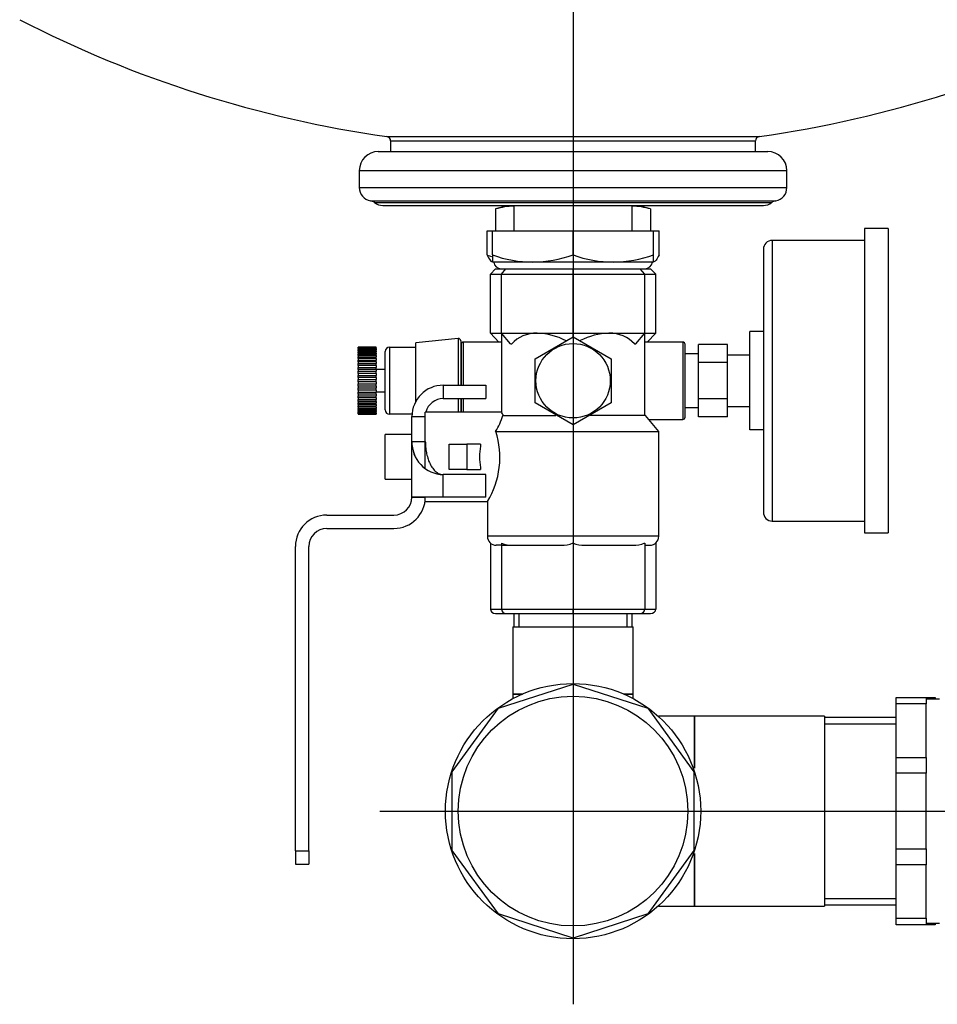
# Model space of a CAD drawing. Extents: x -132501 to 411300, y -42818 to 427495.
# Tile 321 of 330: x 250409 to 250614, y 242966 to 243186. Entities that reach past the tile are written whole.
import ezdxf

# ---------------------------------------------------------------- set-up
doc = ezdxf.new("R2010")
doc.units = 0
doc.header["$LTSCALE"] = 50
doc.linetypes.add('CENTER2', pattern=[28.575, 19.05, -3.175, 3.175, -3.175])
for name, color, linetype in [('00GW7692_-_REDUZ', 7, 'CONTINUOUS'), ('00ID6685_KAPPE-6', 7, 'CONTINUOUS'), ('405801_-_FT_STUT', 7, 'CONTINUOUS'), ('6KT-MUTTER', 7, 'CONTINUOUS'), ('91040265_-_FT_ST', 7, 'CONTINUOUS'), ('91045013_-_FT_RO', 7, 'CONTINUOUS'), ('91071148', 7, 'CONTINUOUS'), ('96871164_DD_18_P', 7, 'CONTINUOUS'), ('97823497_-_HAHN-', 7, 'CONTINUOUS'), ('97823500_-_VENTI', 7, 'CONTINUOUS'), ('97823502_-_STOPF', 7, 'CONTINUOUS'), ('__DEFILE04.EMEA.', 7, 'CONTINUOUS'), ('Default', 7, 'CONTINUOUS'), ('DICHTUNG', 7, 'CONTINUOUS'), ('HEBEL_KUGELHAHN_', 7, 'CONTINUOUS'), ('KÖRPER_KUGELHAHN', 7, 'CONTINUOUS')]:
    doc.layers.add(name, color=color, linetype=linetype)

# ---------------------------------------------------------------- blocks, each defined once
blk = doc.blocks.new('SEANNOT_GROUP3')
at = {"layer": 'Default', "color": 7, "linetype": 'CENTER2'}
blk.add_line((213.283, 222.446), (213.283, 167.581), dxfattribs=at)
blk = doc.blocks.new('SEANNOT_GROUP4')
at = {"layer": 'Default', "color": 7, "linetype": 'CENTER2'}
blk.add_line((208.968, 171.896), (280.868, 171.896), dxfattribs=at)
blk = doc.blocks.new('SE2')
at = {"layer": '00GW7692_-_REDUZ', "color": 7, "linetype": 'Continuous'}
for p, q in [((211.783, 185.411), (211.551, 185.349)), ((211.551, 185.349), (211.551, 184.861)), ((211.961, 185.411), (211.783, 185.411)), ((214.783, 185.411), (214.605, 185.411)), ((215.015, 185.349), (214.783, 185.411)), ((215.015, 185.349), (215.015, 184.861))]:
    blk.add_line(p, q, dxfattribs=at)
for centre, start, end in [((211.984, 183.857), 90.847, 106.1853), ((214.582, 183.857), 73.8147, 89.1528)]:
    blk.add_arc(centre, 1.553, start, end, dxfattribs=at)
at = {"layer": '00ID6685_KAPPE-6', "color": 7, "linetype": 'Continuous'}
for p, q in [((211.615, 174.193), (213.283, 174.735)), ((213.283, 174.735), (214.952, 174.193)), ((210.583, 172.773), (211.615, 174.193)), ((214.952, 174.193), (215.983, 172.773)), ((210.583, 171.019), (210.583, 172.773)), ((215.983, 172.773), (215.983, 171.019)), ((211.615, 169.599), (210.583, 171.019)), ((215.983, 171.019), (214.952, 169.599)), ((213.283, 169.057), (211.615, 169.599)), ((214.952, 169.599), (213.283, 169.057))]:
    blk.add_line(p, q, dxfattribs=at)
for radius in [2.85, 2.565]:
    blk.add_circle((213.283, 171.896), radius, dxfattribs=at)
at = {"layer": '405801_-_FT_STUT', "color": 7, "linetype": 'Continuous'}
for p, q in [((211.961, 176.311), (211.961, 176.011)), ((212.078, 176.011), (212.078, 176.311)), ((214.489, 176.011), (214.489, 176.311)), ((214.605, 176.011), (214.605, 176.311)), ((211.938, 176.011), (214.628, 176.011)), ((211.938, 176.011), (211.938, 174.511)), ((214.628, 174.511), (214.628, 176.011)), ((211.938, 174.511), (212.15, 174.511)), ((214.417, 174.511), (214.628, 174.511))]:
    blk.add_line(p, q, dxfattribs=at)
at = {"layer": '6KT-MUTTER', "color": 7, "linetype": 'Continuous'}
for p, q in [((211.483, 184.861), (213.283, 184.861)), ((211.483, 184.322), (211.483, 184.861)), ((213.283, 184.861), (215.083, 184.861)), ((213.283, 184.322), (213.283, 184.861)), ((215.083, 184.322), (215.083, 184.861)), ((211.483, 184.322), (211.483, 184.161)), ((212.383, 184.161), (211.483, 184.161)), ((214.183, 184.161), (212.383, 184.161)), ((215.083, 184.161), (214.183, 184.161)), ((215.083, 184.161), (215.083, 184.322))]:
    blk.add_line(p, q, dxfattribs=at)
for centre, radius, start, end in [((212.415, 186.936), 2.776, 250.3927, 269.3512), ((212.344, 186.978), 2.818, 270.7917, 289.4644), ((214.215, 186.936), 2.776, 250.3927, 269.3512), ((214.144, 186.978), 2.818, 270.7917, 289.4644)]:
    blk.add_arc(centre, radius, start, end, dxfattribs=at)
at = {"layer": '91040265_-_FT_ST', "color": 7, "linetype": 'Continuous'}
for p, q in [((215.998, 174.016), (215.998, 172.858)), ((218.898, 174.016), (215.998, 174.016)), ((218.898, 174.016), (218.898, 169.776)), ((220.498, 173.991), (218.898, 173.991)), ((218.898, 173.844), (220.498, 173.844)), ((215.998, 170.948), (215.998, 169.776)), ((218.898, 169.948), (220.498, 169.948)), ((215.998, 169.776), (218.898, 169.776)), ((218.898, 169.8), (220.498, 169.8))]:
    blk.add_line(p, q, dxfattribs=at)
at = {"layer": '91045013_-_FT_RO', "color": 7, "linetype": 'Continuous'}
for p, q in [((212.15, 174.511), (211.938, 174.511)), ((211.938, 174.511), (211.938, 174.409)), ((214.628, 174.511), (214.417, 174.511)), ((214.628, 174.409), (214.628, 174.511)), ((215.998, 174.016), (215.188, 174.016)), ((215.998, 172.855), (215.998, 174.016)), ((215.998, 169.776), (215.998, 170.943)), ((215.188, 169.776), (215.998, 169.776))]:
    blk.add_line(p, q, dxfattribs=at)
at = {"layer": '91071148', "color": 7, "linetype": 'Continuous'}
for p, q in [((219.793, 184.911), (219.793, 178.111)), ((220.323, 184.911), (219.793, 184.911)), ((220.323, 184.911), (220.323, 178.111)), ((217.733, 184.646), (217.733, 178.376)), ((219.793, 184.646), (217.733, 184.646)), ((217.533, 184.446), (217.533, 178.576)), ((217.533, 182.611), (217.233, 182.611)), ((217.233, 180.411), (217.233, 182.611)), ((216.083, 181.915), (216.083, 182.319)), ((216.733, 182.319), (216.083, 182.319)), ((216.733, 181.915), (216.733, 182.319)), ((216.083, 182.111), (215.783, 182.111)), ((216.083, 181.107), (216.083, 181.915)), ((216.733, 181.915), (216.083, 181.915)), ((217.233, 182.086), (216.733, 182.086)), ((216.733, 181.107), (216.733, 181.915)), ((216.083, 180.703), (216.083, 181.107)), ((216.733, 181.107), (216.083, 181.107)), ((216.733, 180.703), (216.733, 181.107)), ((215.783, 180.911), (216.083, 180.911)), ((216.733, 180.936), (217.233, 180.936)), ((216.733, 180.703), (216.083, 180.703)), ((217.533, 180.411), (217.233, 180.411)), ((217.733, 178.376), (219.793, 178.376)), ((219.793, 178.111), (220.323, 178.111))]:
    blk.add_line(p, q, dxfattribs=at)
for centre, start, end in [((217.733, 184.446), 90, 180), ((217.733, 178.576), 180, 270)]:
    blk.add_arc(centre, 0.2, start, end, dxfattribs=at)
at = {"layer": '96871164_DD_18_P', "color": 7, "linetype": 'Continuous'}
for p, q in [((209.122, 186.968), (217.445, 186.968)), ((209.208, 186.868), (217.358, 186.868)), ((209.208, 186.868), (209.208, 186.631)), ((217.358, 186.631), (217.358, 186.868)), ((208.933, 186.631), (217.633, 186.631)), ((208.508, 186.206), (218.058, 186.206)), ((208.508, 186.206), (208.508, 185.826)), ((218.058, 185.826), (218.058, 186.206)), ((208.508, 185.826), (218.058, 185.826)), ((208.758, 185.53), (217.809, 185.53)), ((208.848, 185.49), (217.719, 185.49)), ((209.033, 185.426), (217.533, 185.426)), ((211.961, 185.426), (211.961, 184.861)), ((214.605, 184.861), (214.605, 185.426))]:
    blk.add_line(p, q, dxfattribs=at)
for centre, radius, start, end in [((212.736, 212.513), 25.8, 242.7494, 261.9467), ((213.831, 212.513), 25.8, 278.0533, 297.2506), ((209.108, 186.868), 0.1, 0, 82.3168), ((217.458, 186.868), 0.1, 97.6832, 180), ((208.933, 186.206), 0.425, 90, 180), ((217.633, 186.206), 0.425, 0, 90), ((208.808, 185.826), 0.3, 180, 260.2915), ((217.758, 185.826), 0.3, 279.7085, 0), ((208.724, 185.333), 0.2, 51.7835, 80.2915), ((209.033, 185.726), 0.3, 231.7835, 270), ((217.533, 185.726), 0.3, 270, 308.2165), ((217.843, 185.333), 0.2, 99.7085, 128.2165)]:
    blk.add_arc(centre, radius, start, end, dxfattribs=at)
at = {"layer": '97823497_-_HAHN-', "color": 7, "linetype": 'Continuous'}
for p, q in [((220.498, 174.29), (220.498, 174.437)), ((220.498, 174.437), (221.168, 174.437)), ((221.168, 174.437), (221.168, 174.29)), ((220.498, 173.095), (220.498, 174.29)), ((221.168, 174.29), (220.498, 174.29)), ((221.468, 174.396), (221.168, 174.396)), ((221.168, 173.095), (221.168, 174.29)), ((220.498, 172.741), (220.498, 173.095)), ((220.498, 173.095), (221.168, 173.095)), ((221.168, 173.095), (221.168, 172.741)), ((220.498, 171.051), (220.498, 172.741)), ((221.168, 172.741), (220.498, 172.741)), ((221.168, 171.051), (221.168, 172.741)), ((220.498, 170.697), (220.498, 171.051)), ((220.498, 171.051), (221.168, 171.051)), ((221.168, 171.051), (221.168, 170.697)), ((220.498, 169.502), (220.498, 170.697)), ((221.168, 170.697), (220.498, 170.697)), ((221.168, 169.502), (221.168, 170.697)), ((220.498, 169.355), (220.498, 169.502)), ((220.498, 169.502), (221.168, 169.502)), ((221.168, 169.502), (221.168, 169.355)), ((221.168, 169.396), (221.468, 169.396)), ((221.168, 169.355), (220.498, 169.355))]:
    blk.add_line(p, q, dxfattribs=at)
at = {"layer": '97823500_-_VENTI', "color": 7, "linetype": 'Continuous'}
for p, q in [((210.718, 182.455), (209.773, 182.361)), ((209.773, 182.261), (209.773, 182.361)), ((210.718, 182.455), (210.718, 181.411)), ((210.773, 182.406), (210.773, 181.411)), ((208.483, 182.257), (208.483, 182.261)), ((208.483, 182.261), (208.883, 182.261)), ((208.483, 182.261), (208.483, 182.261)), ((208.883, 182.261), (208.483, 182.261)), ((208.483, 182.257), (208.483, 182.252)), ((208.883, 182.257), (208.483, 182.257)), ((208.483, 182.243), (208.483, 182.252)), ((208.483, 182.252), (208.883, 182.252)), ((208.483, 182.243), (208.483, 182.232)), ((208.883, 182.243), (208.483, 182.243)), ((208.483, 182.216), (208.483, 182.232)), ((208.483, 182.232), (208.883, 182.232)), ((208.483, 182.216), (208.483, 182.2)), ((208.883, 182.216), (208.483, 182.216)), ((208.483, 182.179), (208.483, 182.2)), ((208.483, 182.2), (208.883, 182.2)), ((208.483, 182.179), (208.483, 182.157)), ((208.883, 182.179), (208.483, 182.179)), ((208.483, 182.13), (208.483, 182.157)), ((208.483, 182.157), (208.883, 182.157)), ((208.483, 182.13), (208.483, 182.104)), ((208.883, 182.13), (208.483, 182.13)), ((208.883, 182.257), (208.883, 182.261)), ((208.883, 182.261), (208.883, 182.261)), ((208.883, 182.257), (208.883, 182.252)), ((208.883, 182.243), (208.883, 182.252)), ((208.883, 182.243), (208.883, 182.232)), ((208.883, 182.216), (208.883, 182.232)), ((208.883, 182.216), (208.883, 182.2)), ((208.883, 182.179), (208.883, 182.2)), ((208.883, 182.179), (208.883, 182.157)), ((208.883, 182.13), (208.883, 182.157)), ((208.883, 182.13), (208.883, 182.104)), ((209.083, 180.861), (209.083, 182.161)), ((209.183, 182.261), (209.773, 182.261)), ((209.183, 182.261), (209.183, 180.761)), ((209.773, 181.027), (209.773, 182.261)), ((210.773, 182.261), (210.783, 182.261)), ((210.783, 182.261), (210.783, 181.411)), ((208.483, 182.073), (208.483, 182.104)), ((208.483, 182.104), (208.883, 182.104)), ((208.483, 182.073), (208.483, 182.042)), ((208.883, 182.073), (208.483, 182.073)), ((208.483, 182.006), (208.483, 182.042)), ((208.483, 182.042), (208.883, 182.042)), ((208.483, 182.006), (208.483, 181.972)), ((208.883, 182.006), (208.483, 182.006)), ((208.483, 181.931), (208.483, 181.972)), ((208.483, 181.972), (208.883, 181.972)), ((208.483, 181.931), (208.483, 181.894)), ((208.883, 181.931), (208.483, 181.931)), ((208.883, 182.073), (208.883, 182.104)), ((208.883, 182.073), (208.883, 182.042)), ((208.883, 182.006), (208.883, 182.042)), ((208.883, 182.006), (208.883, 181.972)), ((208.883, 181.931), (208.883, 181.972)), ((208.883, 181.931), (208.883, 181.894)), ((208.483, 181.85), (208.483, 181.894)), ((208.483, 181.894), (208.883, 181.894)), ((208.483, 181.85), (208.483, 181.81)), ((208.883, 181.85), (208.483, 181.85)), ((208.483, 181.764), (208.483, 181.81)), ((208.483, 181.81), (208.883, 181.81)), ((208.483, 181.764), (208.483, 181.722)), ((208.883, 181.764), (208.483, 181.764)), ((208.483, 181.673), (208.483, 181.722)), ((208.483, 181.722), (208.883, 181.722)), ((208.883, 181.85), (208.883, 181.894)), ((208.883, 181.85), (208.883, 181.81)), ((208.883, 181.764), (208.883, 181.81)), ((208.883, 181.764), (208.883, 181.722)), ((209.083, 181.761), (208.883, 181.761)), ((208.883, 181.673), (208.883, 181.722)), ((208.483, 181.673), (208.483, 181.63)), ((208.883, 181.673), (208.483, 181.673)), ((208.483, 181.58), (208.483, 181.63)), ((208.483, 181.63), (208.883, 181.63)), ((208.483, 181.58), (208.483, 181.536)), ((208.883, 181.58), (208.483, 181.58)), ((208.483, 181.486), (208.483, 181.536)), ((208.483, 181.536), (208.883, 181.536)), ((208.483, 181.486), (208.483, 181.442)), ((208.883, 181.486), (208.483, 181.486)), ((208.883, 181.673), (208.883, 181.63)), ((208.883, 181.58), (208.883, 181.63)), ((208.883, 181.58), (208.883, 181.536)), ((208.883, 181.486), (208.883, 181.536)), ((208.883, 181.486), (208.883, 181.442)), ((208.483, 181.392), (208.483, 181.442)), ((208.483, 181.442), (208.883, 181.442)), ((208.483, 181.392), (208.483, 181.349)), ((208.883, 181.392), (208.483, 181.392)), ((208.483, 181.3), (208.483, 181.349)), ((208.483, 181.349), (208.883, 181.349)), ((208.483, 181.3), (208.483, 181.258)), ((208.883, 181.3), (208.483, 181.3)), ((208.483, 181.212), (208.483, 181.258)), ((208.483, 181.258), (208.883, 181.258)), ((208.883, 181.392), (208.883, 181.442)), ((208.883, 181.392), (208.883, 181.349)), ((208.883, 181.3), (208.883, 181.349)), ((208.883, 181.3), (208.883, 181.258)), ((208.883, 181.261), (209.083, 181.261)), ((208.883, 181.212), (208.883, 181.258)), ((208.483, 181.212), (208.483, 181.172)), ((208.883, 181.212), (208.483, 181.212)), ((208.483, 181.128), (208.483, 181.172)), ((208.483, 181.172), (208.883, 181.172)), ((208.483, 181.128), (208.483, 181.091)), ((208.883, 181.128), (208.483, 181.128)), ((208.483, 181.05), (208.483, 181.091)), ((208.483, 181.091), (208.883, 181.091)), ((208.483, 181.05), (208.483, 181.016)), ((208.883, 181.05), (208.483, 181.05)), ((208.883, 181.212), (208.883, 181.172)), ((208.883, 181.128), (208.883, 181.172)), ((208.883, 181.128), (208.883, 181.091)), ((208.883, 181.05), (208.883, 181.091)), ((208.883, 181.05), (208.883, 181.016)), ((210.718, 181.111), (210.718, 180.811)), ((210.773, 181.111), (210.773, 180.811)), ((210.783, 181.111), (210.783, 180.811)), ((208.483, 180.98), (208.483, 181.016)), ((208.483, 181.016), (208.883, 181.016)), ((208.483, 180.98), (208.483, 180.949)), ((208.883, 180.98), (208.483, 180.98)), ((208.483, 180.917), (208.483, 180.949)), ((208.483, 180.949), (208.883, 180.949)), ((208.483, 180.917), (208.483, 180.891)), ((208.883, 180.917), (208.483, 180.917)), ((208.483, 180.865), (208.483, 180.891)), ((208.483, 180.891), (208.883, 180.891)), ((208.483, 180.865), (208.483, 180.843)), ((208.883, 180.865), (208.483, 180.865)), ((208.483, 180.822), (208.483, 180.843)), ((208.483, 180.843), (208.883, 180.843)), ((208.483, 180.822), (208.483, 180.806)), ((208.883, 180.822), (208.483, 180.822)), ((208.483, 180.79), (208.483, 180.806)), ((208.483, 180.806), (208.883, 180.806)), ((208.883, 180.98), (208.883, 181.016)), ((208.883, 180.98), (208.883, 180.949)), ((208.883, 180.917), (208.883, 180.949)), ((208.883, 180.917), (208.883, 180.891)), ((208.883, 180.865), (208.883, 180.891)), ((208.883, 180.865), (208.883, 180.843)), ((208.883, 180.822), (208.883, 180.843)), ((208.883, 180.822), (208.883, 180.806)), ((208.883, 180.79), (208.883, 180.806)), ((208.483, 180.79), (208.483, 180.779)), ((208.883, 180.79), (208.483, 180.79)), ((208.483, 180.77), (208.483, 180.779)), ((208.483, 180.779), (208.883, 180.779)), ((208.483, 180.77), (208.483, 180.764)), ((208.883, 180.77), (208.483, 180.77)), ((208.483, 180.761), (208.483, 180.764)), ((208.483, 180.764), (208.883, 180.764)), ((208.483, 180.761), (208.483, 180.761)), ((208.883, 180.761), (208.483, 180.761)), ((208.483, 180.761), (208.883, 180.761)), ((208.883, 180.79), (208.883, 180.779)), ((208.883, 180.77), (208.883, 180.779)), ((208.883, 180.77), (208.883, 180.764)), ((208.883, 180.761), (208.883, 180.764)), ((208.883, 180.761), (208.883, 180.761)), ((209.692, 180.761), (209.183, 180.761))]:
    blk.add_line(p, q, dxfattribs=at)
for centre, radius, start, end in [((210.723, 182.406), 0.05, 0, 95.7106), ((209.183, 182.161), 0.1, 90, 180), ((209.183, 180.861), 0.1, 180, 270)]:
    blk.add_arc(centre, radius, start, end, dxfattribs=at)
at = {"layer": '97823502_-_STOPF', "color": 7, "linetype": 'Continuous'}
for p, q in [((212.433, 182.002), (213.283, 182.492)), ((213.283, 182.492), (214.133, 182.002)), ((212.433, 181.02), (212.433, 182.002)), ((214.133, 182.002), (214.133, 181.02)), ((213.283, 180.529), (212.433, 181.02)), ((214.133, 181.02), (213.283, 180.529))]:
    blk.add_line(p, q, dxfattribs=at)
blk.add_circle((213.283, 181.511), 0.831, dxfattribs=at)
at = {"layer": '__DEFILE04.EMEA.', "color": 7, "linetype": 'Continuous'}
for p, q in [((211.363, 184.861), (211.483, 184.861)), ((211.363, 184.322), (211.363, 184.861)), ((215.083, 184.861), (215.203, 184.861)), ((215.203, 184.322), (215.203, 184.861)), ((221.168, 174.437), (221.368, 174.437)), ((221.368, 174.437), (221.368, 174.396)), ((221.368, 169.396), (221.368, 169.355)), ((221.368, 169.355), (221.168, 169.355))]:
    blk.add_line(p, q, dxfattribs=at)
blk.add_arc((212.219, 186.513), 2.352, 248.6813, 251.2933, dxfattribs=at)
for points in [[(211.363, 184.322), (211.386, 184.273), (211.408, 184.232), (211.453, 184.176), (211.476, 184.161), (211.499, 184.161)], [(215.203, 184.322), (215.181, 184.273), (215.159, 184.232), (215.114, 184.176), (215.091, 184.161), (215.068, 184.161)]]:
    blk.add_open_spline(points, degree=3, knots=[0, 0, 0, 0, 0.5, 0.5, 1, 1, 1, 1], dxfattribs=at)
at = {"layer": 'DICHTUNG', "color": 7, "linetype": 'Continuous'}
for p, q in [((211.683, 184.011), (211.783, 184.011)), ((212.051, 184.011), (213.016, 184.011)), ((213.551, 184.011), (214.516, 184.011)), ((214.783, 184.011), (214.883, 184.011))]:
    blk.add_line(p, q, dxfattribs=at)
for centre, start, end in [((211.683, 184.186), 188.2132, 270), ((214.883, 184.186), 270, 351.7868)]:
    blk.add_arc(centre, 0.175, start, end, dxfattribs=at)
at = {"layer": 'HEBEL_KUGELHAHN_', "color": 7, "linetype": 'Continuous'}
for p, q in [((210.383, 181.411), (211.333, 181.411)), ((210.383, 181.411), (210.383, 181.111)), ((211.333, 181.411), (211.333, 181.111)), ((210.383, 181.111), (211.333, 181.111)), ((209.683, 180.156), (209.683, 180.711)), ((209.683, 180.711), (209.983, 180.711)), ((209.683, 178.911), (209.683, 180.156)), ((209.683, 178.911), (209.683, 180.156)), ((209.683, 180.156), (209.983, 180.156)), ((209.983, 179.551), (209.983, 179.564)), ((210.383, 178.911), (210.383, 179.414)), ((210.383, 178.911), (210.383, 179.414)), ((211.333, 179.414), (210.383, 179.414)), ((211.333, 178.911), (211.333, 179.414)), ((210.383, 178.911), (209.683, 178.911)), ((209.683, 178.911), (209.983, 178.911)), ((210.383, 178.911), (209.683, 178.911)), ((209.683, 178.911), (209.691, 178.911)), ((211.333, 178.911), (210.383, 178.911)), ((211.333, 178.911), (210.383, 178.911)), ((207.783, 178.511), (209.283, 178.511)), ((207.783, 178.511), (209.283, 178.511)), ((207.783, 178.211), (209.283, 178.211)), ((207.783, 178.211), (209.283, 178.211)), ((207.083, 171.011), (207.083, 177.811)), ((207.083, 171.011), (207.083, 177.811)), ((207.383, 171.011), (207.383, 177.811)), ((207.383, 171.011), (207.383, 177.811)), ((207.083, 171.011), (207.383, 171.011)), ((207.083, 171.011), (207.383, 171.011)), ((207.083, 171.011), (207.083, 170.711)), ((207.383, 171.011), (207.383, 170.711)), ((207.083, 170.711), (207.383, 170.711))]:
    blk.add_line(p, q, dxfattribs=at)
for centre, radius, start, end in [((210.383, 180.711), 0.7, 90, 180), ((210.383, 180.711), 0.4, 90, 165.4794), ((210.404, 180.134), 0.721, 178.2718, 268.3618), ((210.404, 180.134), 0.721, 178.3006, 268.333), ((209.283, 178.911), 0.7, 270, 0), ((209.283, 178.911), 0.4, 270, 0), ((209.283, 178.911), 0.7, 270, 0), ((209.283, 178.911), 0.4, 270, 0), ((207.783, 177.811), 0.7, 90, 180), ((207.783, 177.811), 0.7, 90, 180), ((207.783, 177.811), 0.4, 90, 180), ((207.783, 177.811), 0.4, 90, 180)]:
    blk.add_arc(centre, radius, start, end, dxfattribs=at)
blk.add_open_spline([(209.983, 180.156), (209.983, 180.143), (209.984, 180.119), (209.985, 180.086), (209.987, 180.057), (209.99, 180.019), (209.996, 179.971), (210.009, 179.887), (210.033, 179.791), (210.074, 179.679), (210.119, 179.595), (210.164, 179.533), (210.202, 179.493), (210.243, 179.459), (210.28, 179.438), (210.311, 179.425), (210.335, 179.418), (210.359, 179.414), (210.375, 179.414), (210.383, 179.414)], degree=3, knots=[0, 0, 0, 0, 0.043581, 0.081286, 0.113117, 0.139072, 0.212336, 0.276848, 0.423165, 0.545532, 0.673836, 0.737002, 0.793805, 0.850536, 0.901683, 0.927326, 0.952084, 0.976215, 1, 1, 1, 1], dxfattribs=at)
at = {"layer": 'KÖRPER_KUGELHAHN', "color": 7, "linetype": 'Continuous'}
for p, q in [((211.551, 184.011), (211.436, 183.892)), ((211.436, 182.574), (211.436, 183.892)), ((211.436, 183.892), (211.683, 183.892)), ((211.551, 184.011), (211.683, 184.011)), ((211.683, 183.892), (211.783, 184.011)), ((211.683, 182.574), (211.683, 183.892)), ((211.683, 183.892), (213.283, 183.892)), ((211.783, 184.011), (213.283, 184.011)), ((213.283, 183.892), (213.283, 184.011)), ((213.283, 184.011), (214.783, 184.011)), ((213.283, 182.574), (213.283, 183.892)), ((213.283, 183.892), (214.883, 183.892)), ((214.883, 183.892), (214.783, 184.011)), ((214.883, 184.011), (215.015, 184.011)), ((214.883, 182.574), (214.883, 183.892)), ((214.883, 183.892), (215.131, 183.892)), ((215.131, 183.892), (215.015, 184.011)), ((215.131, 182.574), (215.131, 183.892)), ((211.436, 182.574), (211.683, 182.574)), ((211.628, 182.376), (211.436, 182.574)), ((211.683, 182.574), (212.483, 182.574)), ((211.883, 182.336), (211.683, 182.574)), ((211.683, 182.574), (211.683, 180.811)), ((212.483, 182.574), (213.283, 182.574)), ((213.283, 182.492), (213.283, 182.574)), ((213.283, 182.574), (214.083, 182.574)), ((214.083, 182.574), (214.883, 182.574)), ((214.683, 182.336), (214.883, 182.574)), ((214.883, 180.736), (214.883, 182.574)), ((214.883, 182.574), (215.131, 182.574)), ((214.939, 182.376), (215.131, 182.574)), ((210.833, 181.411), (210.833, 182.376)), ((211.628, 182.376), (210.833, 182.376)), ((215.733, 182.376), (214.939, 182.376)), ((215.733, 182.376), (215.733, 180.646)), ((210.783, 182.326), (210.783, 182.261)), ((211.883, 182.336), (211.913, 182.336)), ((214.654, 182.336), (214.683, 182.336)), ((215.783, 180.696), (215.783, 182.326)), ((210.833, 180.811), (210.833, 181.111)), ((209.983, 179.546), (209.983, 180.811)), ((211.683, 180.811), (209.983, 180.811)), ((211.714, 180.736), (212.899, 180.736)), ((214.898, 180.736), (213.668, 180.736)), ((215.198, 180.378), (214.898, 180.736)), ((214.974, 180.646), (215.733, 180.646)), ((211.554, 180.378), (215.198, 180.378)), ((215.198, 178.036), (215.198, 180.378)), ((209.083, 179.311), (209.083, 180.311)), ((209.683, 180.311), (209.083, 180.311)), ((210.513, 179.526), (210.513, 180.096)), ((210.513, 180.096), (210.913, 180.096)), ((211.213, 180.096), (210.913, 180.096)), ((210.913, 180.096), (210.913, 179.526)), ((211.213, 180.096), (211.213, 180.048)), ((210.913, 179.526), (210.513, 179.526)), ((210.913, 179.526), (211.213, 179.526)), ((211.213, 179.574), (211.213, 179.526)), ((209.083, 179.311), (209.683, 179.311)), ((209.983, 178.811), (209.983, 178.911)), ((209.983, 178.811), (211.368, 178.811)), ((211.368, 178.811), (211.368, 178.036)), ((215.198, 178.036), (211.368, 178.036)), ((211.436, 177.886), (211.436, 176.411)), ((211.683, 177.836), (211.568, 177.836)), ((211.683, 177.886), (211.683, 176.411)), ((211.683, 177.836), (211.949, 177.836)), ((211.949, 177.836), (213.018, 177.836)), ((213.283, 177.886), (213.283, 176.411)), ((213.549, 177.836), (214.618, 177.836)), ((214.883, 177.886), (214.883, 176.411)), ((214.883, 177.836), (214.998, 177.836)), ((215.131, 177.886), (215.131, 176.411)), ((211.436, 176.411), (211.683, 176.411)), ((211.683, 176.411), (213.283, 176.411)), ((213.283, 176.411), (214.883, 176.411)), ((213.283, 176.311), (213.283, 176.411)), ((214.883, 176.411), (215.131, 176.411)), ((211.551, 176.311), (211.783, 176.311)), ((211.783, 176.311), (213.283, 176.311)), ((213.283, 176.311), (214.783, 176.311)), ((214.783, 176.311), (215.015, 176.311))]:
    blk.add_line(p, q, dxfattribs=at)
for centre, radius, start, end in [((212.427, 181.045), 1.53, 62.8236, 87.8993), ((214.139, 181.045), 1.53, 92.1007, 117.1191), ((210.833, 182.326), 0.05, 90, 180), ((211.625, 182.001), 0.375, 81.1147, 89.5942), ((214.941, 182.001), 0.375, 90.4058, 98.8853), ((215.733, 182.326), 0.05, 0, 90), ((208.222, 178.647), 4.082, 30.7788, 32.012), ((210.356, 181.126), 1.412, 328.0229, 343.9507), ((215.733, 180.696), 0.05, 270, 0), ((209.778, 179.794), 1.87, 328.2604, 18.2013), ((211.568, 178.036), 0.2, 180, 270), ((214.998, 178.036), 0.2, 270, 0), ((211.92, 178.412), 0.577, 245.7559, 272.8108), ((213.046, 178.413), 0.577, 267.196, 294.2372), ((213.52, 178.412), 0.577, 245.7559, 272.8108), ((214.646, 178.413), 0.577, 267.196, 294.2372), ((211.783, 176.411), 0.1, 180, 270), ((214.783, 176.411), 0.1, 270, 0)]:
    blk.add_arc(centre, radius, start, end, dxfattribs=at)
for centre, major_axis, ratio, start_param, end_param in [((213.283, 180.667), (1.254, -1.773), 0.560314, 2.764074, 3.269435), ((213.283, 180.667), (-1.254, -1.773), 0.560314, 3.013751, 3.519111), ((211.894, 179.811), (0, -1), 0.700208, 4.473306, 4.951472), ((211.551, 176.411), (-0.115, 0), 0.866025, 0, 1.570796), ((215.015, 176.411), (0.115, 0), 0.866025, 4.712389, 6.283185)]:
    blk.add_ellipse(centre, major_axis=major_axis, ratio=ratio, start_param=start_param, end_param=end_param, dxfattribs=at)

msp = doc.modelspace()

# ---------------------------------------------------------------- block references
at = {"layer": 'Default', "xscale": 10, "yscale": 10, "zscale": 10}
for name in ['SE2', 'SEANNOT_GROUP3', 'SEANNOT_GROUP4']:
    msp.add_blockref(name, (248399.7068, 241289.7787), dxfattribs=at)

doc.saveas('drawing.dxf')
